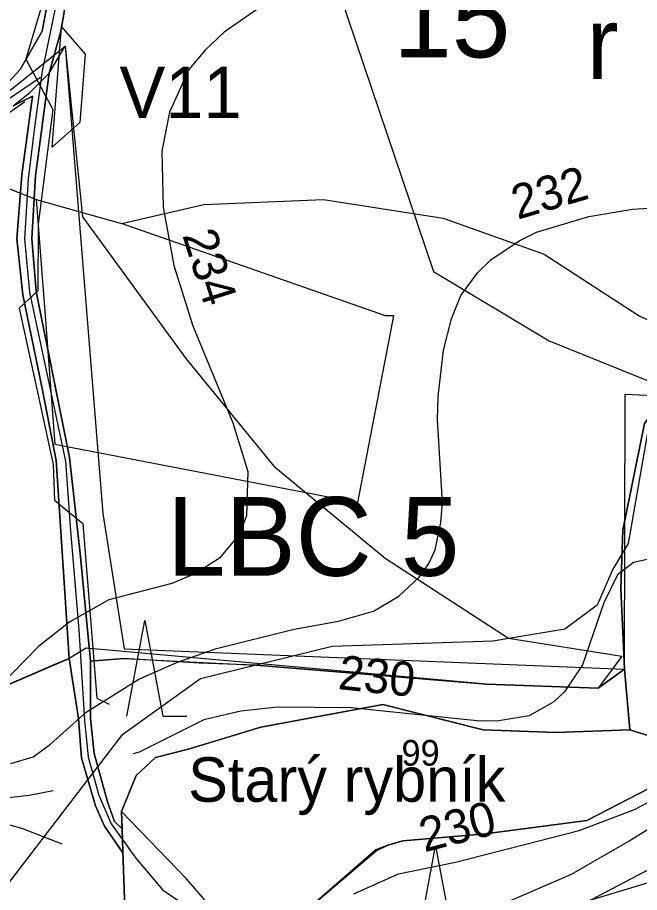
# Model space of a CAD drawing. Extents: x -662500 to -653478, y -1056827 to -1049993.
# Drawn here: x -660352.4 to -660170.7, y -1053168.4 to -1052912.9 of the extents above; entities that cross this region are included whole.
import ezdxf

# ---------------------------------------------------------------- set-up
doc = ezdxf.new("R2010")
doc.units = 0
for name, color, linetype in [('Implicitní', 7, 'Continuous'), ('Vrstva 12', 7, 'Continuous'), ('Vrstva 24', 7, 'Continuous'), ('Vrstva 30', 7, 'Continuous'), ('Vrstva 5', 7, 'Continuous'), ('Vrstva 50', 7, 'Continuous'), ('Vrstva 57', 7, 'Continuous'), ('Vrstva 6', 7, 'Continuous'), ('Vrstva 61', 7, 'Continuous'), ('Vrstva 7', 7, 'Continuous')]:
    doc.layers.add(name, color=color, linetype=linetype)

# ---------------------------------------------------------------- blocks, each defined once
blk = doc.blocks.new('POINT')
at = {"layer": 'Implicitní'}
blk.add_line((0, 0), (0, 0), dxfattribs=at)

msp = doc.modelspace()

# ---------------------------------------------------------------- linework, layer by layer
at = {"layer": 'Vrstva 12'}
for points in [[(-660296.81, -1052749.13), (-660310.48, -1052781.12), (-660330.29, -1052829.58), (-660336.06, -1052847.92), (-660338.03, -1052861.5), (-660338.3, -1052863.3), (-660338.91, -1052878.28), (-660339.86, -1052902.58), (-660342.96, -1052917.76), (-660345.27, -1052928.51), (-660347.45, -1052944.85), (-660349.36, -1052959.94), (-660350.42, -1052977.53), (-660348.96, -1052993.07), (-660338.37, -1053042.44), (-660336.93, -1053062.78), (-660334.48, -1053091.66), (-660332.84, -1053118.03), (-660331.78, -1053128.87), (-660328.62, -1053139.97), (-660325.03, -1053148.36), (-660317.88, -1053158.35), (-660309.98, -1053167.72), (-660293.51, -1053178.59)], [(-660345.67, -1052930.36), (-660396.62, -1052964.95), (-660455.84, -1053006.98), (-660484.73, -1053018.42), (-660503.64, -1053021.88), (-660521.22, -1053023.39), (-660593.09, -1053028.44), (-660650.08, -1053030.8)]]:
    msp.add_lwpolyline(points, dxfattribs=at)
at = {"layer": 'Vrstva 24'}
for points in [[(-660382, -1052952), (-660347, -1052966)], [(-660331, -1053241.5), (-660301, -1053212), (-660278, -1053198), (-660227.5, -1053179), (-660190.5, -1053163), (-660174, -1053153.5), (-660166, -1053148.5), (-660158, -1053138.5), (-660146, -1053116.5), (-660094.29, -1053000), (-660092.5, -1052996), (-660076, -1052973.5), (-660055.5, -1052958.5), (-660034, -1052954)], [(-660347, -1052966), (-660344.38, -1053000), (-660341.5, -1053037.5), (-660253, -1053054.5), (-660242.46, -1053000), (-660244.93, -1053000), (-660322, -1052973)], [(-660347, -1052966), (-660322, -1052973)], [(-660322, -1052973), (-660298, -1052967.5), (-660263, -1052966), (-660228, -1052971.5), (-660198.5, -1052982), (-660170.72, -1053000), (-660163, -1053003.5)], [(-660163, -1053003.5), (-660174, -1053066.5), (-660178.5, -1053074), (-660183, -1053084.5), (-660192.5, -1053091.5), (-660213.5, -1053095), (-660260.5, -1053096.5), (-660299, -1053106), (-660322, -1053122.5), (-660356.5, -1053167.5), (-660401, -1053208), (-660418.5, -1053226), (-660434.5, -1053237.5)]]:
    msp.add_lwpolyline(points, dxfattribs=at)
msp.add_lwpolyline([(-660159.28, -1053125.93), (-660162.29, -1053124.36), (-660173.45, -1053120.87), (-660195.12, -1053121.66), (-660216.31, -1053120.87), (-660245.66, -1053113.43), (-660281.35, -1053120.12), (-660302.14, -1053126.44), (-660312.07, -1053128.99), (-660317.72, -1053134.2), (-660322.02, -1053144.73), (-660320.88, -1053178.8), (-660319.15, -1053180.6), (-660304.97, -1053184.86), (-660291.54, -1053190.52), (-660282.09, -1053190.79), (-660279.01, -1053183.69), (-660268.02, -1053173.58), (-660247.63, -1053156.17), (-660244.16, -1053154.52), (-660239.78, -1053153.33), (-660215.8, -1053151.27), (-660186.01, -1053147.33), (-660158.67, -1053133.25)], close=True, dxfattribs=at)
at = {"layer": 'Vrstva 30'}
msp.add_lwpolyline([(-660322.02, -1053144.73), (-660317.71, -1053134.2), (-660312.07, -1053128.99), (-660302.14, -1053126.44), (-660281.35, -1053120.12), (-660245.66, -1053113.43), (-660216.31, -1053120.87), (-660195.12, -1053121.66), (-660173.45, -1053120.87), (-660162.29, -1053124.36), (-660159.28, -1053125.93), (-660158.67, -1053133.25), (-660186.01, -1053147.33), (-660215.8, -1053151.27), (-660239.78, -1053153.33), (-660244.16, -1053154.52), (-660247.64, -1053156.17), (-660268.02, -1053173.58), (-660279.01, -1053183.69), (-660289.71, -1053175.98), (-660296.94, -1053171.46), (-660303.07, -1053164.35)], close=True, dxfattribs=at)
at = {"layer": 'Vrstva 5'}
for points in [[(-660299.49, -1052748.52), (-660332.61, -1052829.48), (-660338.18, -1052847.4), (-660340.49, -1052862.94), (-660341.19, -1052882.22), (-660342.34, -1052901.16), (-660345.18, -1052916.91), (-660351.67, -1052928.01), (-660356.16, -1052932.93), (-660372.74, -1052946.18), (-660407.24, -1052969.22), (-660454.83, -1053003.63), (-660468.06, -1053010.68), (-660485.85, -1053015.9), (-660504.55, -1053018.76), (-660542.92, -1053021.63), (-660597.98, -1053025.5), (-660636.05, -1053027.33), (-660650.51, -1053028.61)], [(-660650.51, -1053028.61), (-660636.05, -1053027.33), (-660597.98, -1053025.5), (-660542.92, -1053021.63), (-660504.55, -1053018.76), (-660485.85, -1053015.9), (-660468.06, -1053010.68), (-660454.83, -1053003.63), (-660407.24, -1052969.22), (-660372.74, -1052946.18), (-660356.16, -1052932.93), (-660351.67, -1052928.01), (-660345.18, -1052916.91), (-660342.34, -1052901.16), (-660341.19, -1052882.22), (-660340.49, -1052862.94), (-660338.18, -1052847.4), (-660332.61, -1052829.48), (-660299.49, -1052748.52)], [(-660114.36, -1052901.46), (-660084.53, -1052931.2), (-660094.75, -1052935.76), (-660109.05, -1052945.68), (-660148.01, -1053001.78), (-660158.78, -1053017), (-660169.18, -1053031.47), (-660175.58, -1053062.54), (-660176.15, -1053079.57), (-660175.03, -1053103.15), (-660182.71, -1053108.71), (-660215.4, -1053107.5), (-660282.8, -1053101.97), (-660299.37, -1053101.45), (-660321.32, -1053100.08), (-660331.11, -1053100.8), (-660334.08, -1053069.39), (-660337.24, -1053041.34), (-660347, -1052992.85), (-660348.28, -1052977.44), (-660347.13, -1052959.14), (-660343.22, -1052929.09), (-660339.77, -1052916.82), (-660337.19, -1052902.25)], [(-660337.19, -1052902.25), (-660339.77, -1052916.82), (-660343.22, -1052929.09), (-660347.13, -1052959.14), (-660348.28, -1052977.44), (-660347, -1052992.85), (-660337.24, -1053041.34), (-660334.08, -1053069.39), (-660331.11, -1053100.8), (-660331.08, -1053117.55), (-660330.03, -1053127.82), (-660326.16, -1053141.88), (-660324.06, -1053147.61), (-660321.87, -1053149.77), (-660321.61, -1053156.83), (-660326.99, -1053149.05), (-660329.61, -1053143.08), (-660333.75, -1053129.01), (-660334.61, -1053117.6), (-660337.3, -1053100.08), (-660341.11, -1053042.23), (-660345.17, -1053021.7), (-660350.91, -1052993.82), (-660352.67, -1052977.49), (-660351.16, -1052958.84), (-660348.07, -1052935.85), (-660353.67, -1052938.62)], [(-660353.67, -1052938.62), (-660348.07, -1052935.85), (-660351.16, -1052958.84), (-660352.67, -1052977.49), (-660350.91, -1052993.82), (-660345.17, -1053021.7), (-660341.11, -1053042.23), (-660337.3, -1053100.08), (-660341.86, -1053101.92), (-660367.74, -1053113.11)], [(-660320.47, -1053116.92), (-660315.22, -1053088.92), (-660309.97, -1053116.92), (-660302.97, -1053116.92)], [(-660065.03, -1053172.38), (-660064.33, -1053132.99), (-660077.5, -1053133.38), (-660111.34, -1053139.03), (-660130.49, -1053145.54), (-660134.88, -1053146.27), (-660138.22, -1053150.5), (-660169, -1053162.26), (-660188.45, -1053172.43)], [(-660235.48, -1053182.72), (-660230.23, -1053154.72), (-660224.98, -1053182.72), (-660217.98, -1053182.72)]]:
    msp.add_lwpolyline(points, dxfattribs=at)
for points in [[(-660158.78, -1053017), (-660160.63, -1053022.92), (-660161.37, -1053065.69), (-660162.29, -1053124.36), (-660173.45, -1053120.87), (-660175.03, -1053103.15), (-660176.15, -1053079.57), (-660175.58, -1053062.54), (-660169.18, -1053031.47)], [(-660431.05, -1053119.87), (-660413.65, -1053119.9), (-660386.36, -1053118.03), (-660367.74, -1053113.11), (-660337.3, -1053100.08), (-660334.61, -1053117.6), (-660333.75, -1053129.01), (-660329.61, -1053143.08), (-660326.99, -1053149.05), (-660321.61, -1053156.83), (-660320.88, -1053178.8), (-660379.98, -1053236.49), (-660420.58, -1053278.12), (-660486.45, -1053344.24), (-660439.88, -1053269.34), (-660422.63, -1053240.33), (-660403.25, -1053217.61), (-660396.56, -1053206.91), (-660397.57, -1053191.93), (-660412.06, -1053168.45), (-660425.04, -1053150.39), (-660428.77, -1053140.23)], [(-660215.4, -1053107.5), (-660182.71, -1053108.71), (-660175.03, -1053103.15), (-660173.45, -1053120.87), (-660195.12, -1053121.66), (-660216.31, -1053120.87), (-660245.66, -1053113.43), (-660281.35, -1053120.12), (-660302.14, -1053126.44), (-660312.07, -1053128.99), (-660317.71, -1053134.2), (-660322.02, -1053144.73), (-660321.87, -1053149.77), (-660324.06, -1053147.61), (-660326.16, -1053141.88), (-660330.03, -1053127.82), (-660331.08, -1053117.55), (-660331.11, -1053100.8), (-660321.32, -1053100.08), (-660282.8, -1053101.97)], [(-660320.88, -1053178.8), (-660322.02, -1053144.73), (-660317.71, -1053134.2), (-660312.07, -1053128.99), (-660302.14, -1053126.44), (-660281.35, -1053120.12), (-660245.66, -1053113.43), (-660216.31, -1053120.87), (-660195.12, -1053121.66), (-660173.45, -1053120.87), (-660162.29, -1053124.36), (-660159.28, -1053125.93), (-660158.67, -1053133.25), (-660186.01, -1053147.33), (-660215.8, -1053151.27), (-660239.78, -1053153.33), (-660244.16, -1053154.52), (-660247.68, -1053155.93), (-660268.02, -1053173.58), (-660279.01, -1053183.69), (-660282.09, -1053190.79), (-660291.54, -1053190.52), (-660304.97, -1053184.86), (-660319.15, -1053180.6)], [(-660261.56, -1053201.85), (-660298.9, -1053220.33), (-660277.59, -1053190.2), (-660279.01, -1053183.69), (-660268.02, -1053173.58), (-660247.68, -1053155.93), (-660244.16, -1053154.52), (-660239.78, -1053153.33), (-660215.8, -1053151.27), (-660186.01, -1053147.33), (-660158.67, -1053133.25), (-660133.92, -1053118.5), (-660134.88, -1053146.27), (-660138.22, -1053150.5), (-660169, -1053162.26), (-660188.45, -1053172.43), (-660205.94, -1053180.18), (-660252.52, -1053196.63)]]:
    msp.add_lwpolyline(points, close=True, dxfattribs=at)
at = {"layer": 'Vrstva 50'}
msp.add_lwpolyline([(-660435.07, -1052998.4), (-660338.47, -1052921.22), (-660327.47, -1053057.73), (-660321.24, -1053097.21), (-660175.03, -1053103.15), (-660174.83, -1053022.87), (-660135.14, -1053024.72), (-660124.45, -1053106.32), (-660064.14, -1053121.91), (-660064.92, -1053137.67), (-660124.48, -1053141.31), (-660143.9, -1053158.22), (-660224.98, -1053182.72), (-660282.65, -1053206.04), (-660302.63, -1053225.87), (-660408.17, -1053286.14), (-660457.22, -1053301.47), (-660422.63, -1053240.33), (-660404.5, -1053207.93), (-660439.36, -1053118.83)], close=True, dxfattribs=at)
at = {"layer": 'Vrstva 57'}
msp.add_lwpolyline([(-660289.6, -1052768.03), (-660283.97, -1052827.25), (-660271.76, -1052869.38), (-660260.42, -1052899.71), (-660230.86, -1052987.03), (-660197.02, -1053007.24), (-660166.62, -1053019.58)], dxfattribs=at)
at = {"layer": 'Vrstva 6'}
msp.add_lwpolyline([(-660353.67, -1052938.62), (-660348.75, -1052934.65), (-660343.22, -1052929.09), (-660338.47, -1052921.22), (-660333.47, -1052971.04), (-660303.2, -1053012.44), (-660277.51, -1053043.93), (-660244.96, -1053070.75), (-660208.99, -1053094.08), (-660175.87, -1053099.33), (-660182.71, -1053108.71), (-660215.4, -1053107.5), (-660332.33, -1053096.98), (-660337.3, -1053100.08), (-660367.74, -1053113.11)], dxfattribs=at)
at = {"layer": 'Vrstva 61'}
for points in [[(-660287.6, -1052724.84), (-660300.44, -1052745.99), (-660339.96, -1052846.46), (-660341.98, -1052864.26), (-660343.17, -1052902.02), (-660350.02, -1052925.08), (-660342.11, -1052939.74), (-660346.36, -1052973.19), (-660346.48, -1052992.69), (-660351.91, -1052997.78), (-660346.78, -1053021.38), (-660341.99, -1053043.43), (-660341.63, -1053053.82), (-660333.38, -1053060.6), (-660329.26, -1053111.63), (-660325.67, -1053113.36)], [(-660350.25, -1052937.45), (-660455.53, -1053012.16), (-660464.44, -1053016.02), (-660483.98, -1053022.27), (-660555.71, -1053029.14), (-660606.91, -1053032.64), (-660694.88, -1053035.13)]]:
    msp.add_lwpolyline(points, dxfattribs=at)
msp.add_lwpolyline([(-660339.56, -1052915.56), (-660332.66, -1052923.61), (-660334.2, -1052943.56), (-660342.28, -1052950.71)], close=True, dxfattribs=at)
at = {"layer": 'Vrstva 7'}
for p, q in [((-660278.7, -1052907.93), (-660292.02, -1052917.14)), ((-660292.02, -1052917.14), (-660297.55, -1052922.39)), ((-660297.55, -1052922.39), (-660302.37, -1052928.05)), ((-660302.37, -1052928.05), (-660308.04, -1052940.52)), ((-660308.04, -1052940.52), (-660310.3, -1052951.86)), ((-660310.3, -1052951.86), (-660309.88, -1052968.3)), ((-660172.7, -1052968.87), (-660144.64, -1052967.03)), ((-660309.88, -1052968.3), (-660306.76, -1052985.31)), ((-660185.45, -1052970.99), (-660172.7, -1052968.87)), ((-660200.76, -1052975.53), (-660185.45, -1052970.99)), ((-660205.86, -1052978.08), (-660200.76, -1052975.53)), ((-660214.08, -1052983.61), (-660205.86, -1052978.08)), ((-660306.76, -1052985.31), (-660301.23, -1053002.88)), ((-660217.9, -1052987.29), (-660214.08, -1052983.61)), ((-660222.86, -1052994.09), (-660217.9, -1052987.29)), ((-660225.56, -1053000.9), (-660222.86, -1052994.09)), ((-660227.97, -1053009.97), (-660225.56, -1053000.9)), ((-660301.23, -1053002.88), (-660289.47, -1053031.22)), ((-660229.53, -1053023.57), (-660227.97, -1053009.97)), ((-660229.67, -1053030.37), (-660229.53, -1053023.57)), ((-660289.47, -1053031.22), (-660285.08, -1053045.4)), ((-660228.25, -1053054.47), (-660229.67, -1053030.37)), ((-660285.08, -1053045.4), (-660285.5, -1053058.43)), ((-660228.68, -1053060.42), (-660228.25, -1053054.47)), ((-660285.5, -1053058.43), (-660287.63, -1053063.82)), ((-660230.38, -1053068.35), (-660228.68, -1053060.42)), ((-660287.63, -1053063.82), (-660293.44, -1053070.76)), ((-660232.22, -1053072.32), (-660230.38, -1053068.35)), ((-660293.44, -1053070.76), (-660300.24, -1053075.16)), ((-660235.05, -1053076.29), (-660232.22, -1053072.32)), ((-660172.38, -1053072.01), (-660177.09, -1053075.58)), ((-660167.59, -1053070.9), (-660172.38, -1053072.01)), ((-660300.24, -1053075.16), (-660307.33, -1053078.13)), ((-660241, -1053081.82), (-660235.05, -1053076.29)), ((-660177.09, -1053075.58), (-660181.06, -1053083.8)), ((-660307.33, -1053078.13), (-660325.75, -1053082.95)), ((-660248.37, -1053086.21), (-660241, -1053081.82)), ((-660325.75, -1053082.95), (-660337.09, -1053089.33)), ((-660181.06, -1053083.8), (-660187.29, -1053101.94)), ((-660258.58, -1053089.19), (-660248.37, -1053086.21)), ((-660337.09, -1053089.33), (-660346.16, -1053096.41)), ((-660271.61, -1053091.45), (-660258.58, -1053089.19)), ((-660294.29, -1053097.12), (-660271.61, -1053091.45)), ((-660346.16, -1053096.41), (-660359.2, -1053109.74)), ((-660305.63, -1053101.09), (-660294.29, -1053097.12)), ((-660316.96, -1053106.05), (-660305.63, -1053101.09)), ((-660187.29, -1053101.94), (-660192.54, -1053109.73)), ((-660332.41, -1053115.69), (-660316.96, -1053106.05)), ((-660192.54, -1053109.73), (-660195.66, -1053112.71)), ((-660195.66, -1053112.71), (-660202.88, -1053116.82)), ((-660342.76, -1053125.04), (-660332.41, -1053115.69)), ((-660287.2, -1053115.4), (-660297.97, -1053117.95)), ((-660276.43, -1053114.27), (-660287.2, -1053115.4)), ((-660254.89, -1053114.41), (-660276.43, -1053114.27)), ((-660217.2, -1053118.38), (-660254.89, -1053114.41)), ((-660297.97, -1053117.95), (-660306.79, -1053122.33)), ((-660211.81, -1053118.24), (-660217.2, -1053118.38)), ((-660202.88, -1053116.82), (-660211.81, -1053118.24)), ((-660306.79, -1053122.33), (-660316.83, -1053127.36)), ((-660347.86, -1053128.73), (-660342.76, -1053125.04)), ((-660354.38, -1053130.71), (-660347.86, -1053128.73)), ((-660316.83, -1053127.36), (-660318.67, -1053127.92)), ((-660341.99, -1053138.69), (-660348.99, -1053140.06)), ((-660172.13, -1053144.17), (-660161.78, -1053138.65)), ((-660348.99, -1053140.06), (-660354.94, -1053140.77)), ((-660188.29, -1053150.27), (-660172.13, -1053144.17)), ((-660357.78, -1053147.71), (-660350.98, -1053149.7)), ((-660350.98, -1053149.7), (-660339.48, -1053154.12)), ((-660224.48, -1053159.51), (-660188.29, -1053150.27)), ((-660241.13, -1053162.97), (-660224.48, -1053159.51)), ((-660254.18, -1053168.77), (-660241.13, -1053162.97))]:
    msp.add_line(p, q, dxfattribs=at)

# ---------------------------------------------------------------- block references
at = {"layer": 'Vrstva 24'}
msp.add_blockref('POINT', (-660287.41, -1053047.89), dxfattribs=at)

# ---------------------------------------------------------------- texts
msp.add_text('99', height=7.5, dxfattribs=at).set_placement((-660240.22, -1053131.34))
at = {"layer": 'Vrstva 30'}
msp.add_text('Starý rybník', height=13, rotation=360, dxfattribs=at).set_placement((-660302.56, -1053141.88))
at = {"layer": 'Vrstva 5'}
msp.add_text('r', height=21, dxfattribs=at).set_placement((-660186.13, -1052930.84))
at = {"layer": 'Vrstva 50'}
msp.add_text('LBC 5', height=23, dxfattribs=at).set_placement((-660308.76, -1053075.9))
at = {"layer": 'Vrstva 57'}
msp.add_text('15', height=23, dxfattribs=at).set_placement((-660242.61, -1052924.53))
at = {"layer": 'Vrstva 61'}
msp.add_text('V11', height=15, dxfattribs=at).set_placement((-660322.61, -1052942.26))
at = {"layer": 'Vrstva 7'}
for s, rotation, p in [('232', 16.504, (-660206.29, -1052971.95)), ('234', 287.4592, (-660304.31, -1052976.43)), ('230', 353.991, (-660258.99, -1053108.95)), ('230', 14.3216, (-660233.52, -1053156.65))]:
    msp.add_text(s, height=10, rotation=rotation, dxfattribs=at).set_placement(p)

doc.saveas('drawing.dxf')
